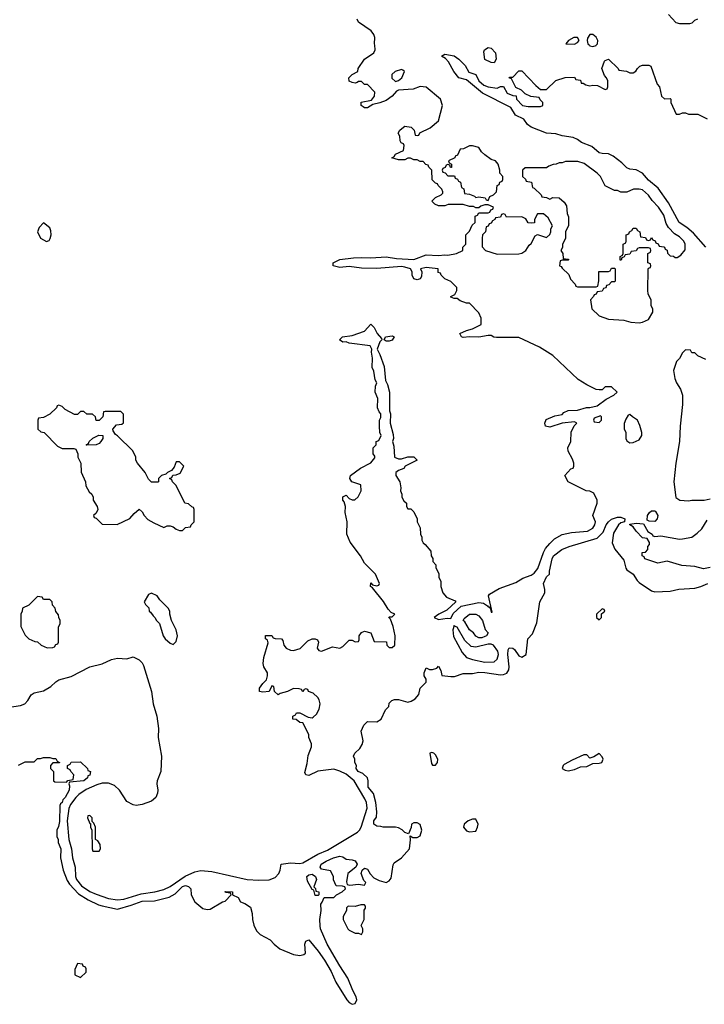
# Model space of a CAD drawing. Header units: inches. Extents: x 2380249 to 2585472, y 382747 to 546448.
# Tile 361 of 626: x 2493736 to 2498171, y 433781 to 440166. Entities that reach past the tile are written whole.
import ezdxf

# ---------------------------------------------------------------- set-up
doc = ezdxf.new("R2010")
doc.units = ezdxf.units.IN
doc.header["$MEASUREMENT"] = 0
doc.layers.add('C4493', color=7, linetype='Continuous')
doc.layers.add('C4494', color=7, linetype='Continuous')

msp = doc.modelspace()

# ---------------------------------------------------------------- linework, layer by layer
at = {"layer": 'C4493', "color": 4}
for points, elevation in [([(2493670, 435707.2), (2493741, 435719), (2493769, 435730), (2493788.4, 435751.6), (2493810, 435788), (2493830, 435801.7), (2493890, 435813.4), (2493938, 435842), (2493970, 435872.4), (2493990, 435884.9), (2494070, 435906.4), (2494190, 435970.3), (2494270, 435988.7), (2494330, 436017.8), (2494370, 436024.6), (2494430, 436020.5), (2494470, 436034.8), (2494510, 436014.4), (2494530, 435994.9), (2494538.4, 435978.4), (2494588.9, 435810), (2494600.3, 435730), (2494624, 435650), (2494633.8, 435570), (2494632.9, 435510), (2494654.4, 435390), (2494650.2, 435290), (2494626, 435230), (2494623.1, 435210), (2494630.3, 435170), (2494629.1, 435150), (2494618, 435122), (2494590, 435097.7), (2494530, 435075.6), (2494490, 435070.9), (2494470, 435074), (2494430, 435095.1), (2494381.1, 435170), (2494350, 435200.4), (2494310, 435214), (2494270, 435214.8), (2494235.1, 435204.9), (2494166.4, 435173.6), (2494118.6, 435141.4), (2494099, 435121), (2494064.4, 435075.6), (2494053.4, 435050), (2494043.6, 434970), (2494054.6, 434850), (2494071.7, 434790), (2494077.6, 434730), (2494094.9, 434670), (2494097, 434610), (2494103.7, 434590), (2494136.4, 434550), (2494190, 434513.1), (2494230, 434494.3), (2494310, 434467.6), (2494370, 434457.6), (2494410, 434463.1), (2494522.6, 434497.4), (2494610, 434510.3), (2494670, 434524.6), (2494710, 434545.3), (2494807.2, 434612.8), (2494870, 434639), (2494910, 434647.9), (2494981.2, 434641.2), (2495209, 434591), (2495284.9, 434584.9), (2495352, 434588), (2495390, 434602.8), (2495415.3, 434630), (2495424, 434650), (2495429.7, 434690.3), (2495490, 434697.3), (2495550, 434693.4), (2495570, 434699.1), (2495666.4, 434753.6), (2495730, 434780.3), (2495923.3, 434896.7), (2495937, 434910), (2495947.6, 434930), (2495987.9, 435052.1), (2495981.7, 435090), (2495972.5, 435112.5), (2495902.9, 435230), (2495850, 435272.6), (2495810, 435292.8), (2495770, 435305.1), (2495668, 435292), (2495610, 435265.2), (2495589, 435269), (2495583.1, 435283.1), (2495598, 435342), (2495604.7, 435395.3), (2495626, 435450), (2495626, 435470), (2495608, 435510), (2495608, 435530), (2495570, 435606), (2495550, 435608), (2495527.3, 435627.3), (2495506, 435630), (2495506, 435650), (2495522, 435658), (2495528.4, 435671.6), (2495550, 435672), (2495603.6, 435643.6), (2495630, 435638), (2495638, 435642), (2495658, 435662), (2495675.3, 435695.3), (2495682, 435730), (2495676.4, 435756.4), (2495668, 435770), (2495638, 435798), (2495606, 435810), (2495602, 435822), (2495590, 435826), (2495578, 435822), (2495570, 435808), (2495562, 435822), (2495547.3, 435827.3), (2495510, 435828), (2495471.6, 435808.4), (2495423.6, 435796.4), (2495410, 435788), (2495386, 435810), (2495382, 435842), (2495370, 435846), (2495351.3, 435808.7), (2495310, 435804), (2495289, 435810), (2495290, 435832), (2495310, 435862), (2495335.5, 435884.5), (2495342, 435910), (2495340.7, 435930), (2495318, 435970), (2495312.3, 435990), (2495317, 436030), (2495346, 436126), (2495342, 436142), (2495328, 436150), (2495328.4, 436171.6), (2495370, 436172), (2495378, 436158), (2495390, 436154), (2495431.6, 436151.6), (2495439.8, 436139.8), (2495446, 436110), (2495462.8, 436090), (2495490, 436076.4), (2495510, 436074.4), (2495552.2, 436087.8), (2495602.5, 436137.5), (2495630, 436150.8), (2495650.6, 436150.6), (2495664.7, 436144.7), (2495671.3, 436130), (2495664, 436090), (2495674.8, 436074.8), (2495690, 436070.8), (2495762, 436098), (2495810, 436091.3), (2495830, 436102), (2495870, 436142), (2495890, 436142), (2495910, 436132), (2495930, 436134), (2495935.3, 436144.7), (2495935.3, 436170), (2495950, 436192), (2495970, 436201), (2496010.7, 436190.7), (2496032.7, 436132.7), (2496111.6, 436131.6), (2496114, 436110), (2496130, 436094), (2496150, 436094), (2496166, 436110), (2496168, 436170), (2496155.3, 436230), (2496138, 436278), (2496128, 436290), (2496130, 436294), (2496150, 436294), (2496166, 436310), (2496142, 436322), (2496122.7, 436342.7), (2496093.4, 436393.4), (2496022, 436482), (2496008.7, 436490), (2496010, 436514), (2496022, 436502), (2496050, 436494), (2496062, 436498), (2496066, 436510), (2496042, 436570), (2495970, 436642), (2495942.7, 436690), (2495876.9, 436776.9), (2495856, 436830), (2495858.4, 436910), (2495844.2, 436970), (2495846.6, 437010), (2495838.6, 437038.6), (2495829.4, 437050), (2495829, 437071), (2495850, 437082), (2495870, 437062), (2495890, 437052), (2495907.3, 437052.7), (2495928.4, 437071.6), (2495948, 437110), (2495946, 437150), (2495888, 437170), (2495875.3, 437190), (2495879, 437210), (2495943.2, 437256.8), (2496010, 437292), (2496036.4, 437323.6), (2496036.4, 437336.4), (2496026, 437350), (2496026, 437390), (2496046, 437410), (2496046, 437430), (2496062, 437438), (2496078, 437470), (2496068, 437488), (2496066, 437530), (2496066, 437570), (2496074.6, 437585.4), (2496075.3, 437610), (2496064, 437624), (2496054, 437650), (2496055.3, 437710), (2496038, 437750), (2496042, 437790), (2496048.7, 437810), (2496039, 437830), (2496030, 437886), (2496019, 437910), (2496022, 437970), (2496015.3, 438010), (2496018, 438030), (2496006, 438050), (2495870, 438069.2), (2495850, 438078), (2495830, 438075.3), (2495808.7, 438090), (2495828, 438110), (2495890, 438118), (2495970, 438146), (2496010, 438192), (2496031.3, 438170), (2496051.3, 438130), (2496079.6, 438099.6), (2496082, 438090), (2496070, 438078), (2496052, 438030), (2496070, 437994), (2496096.9, 437916.9), (2496105.4, 437825.4), (2496119.6, 437799.6), (2496132, 437750), (2496132, 437630), (2496138, 437610), (2496136, 437550), (2496155.3, 437475.3), (2496158, 437450), (2496152, 437430), (2496159.8, 437399.8), (2496164.7, 437330), (2496190, 437318), (2496210, 437318), (2496250, 437331.3), (2496290, 437331.3), (2496311.3, 437310), (2496234, 437270), (2496224.7, 437255.3), (2496190, 437242), (2496172, 437230), (2496172, 437210), (2496198, 437170), (2496204.7, 437130), (2496202, 437110), (2496212, 437090), (2496212, 437070), (2496225.4, 437045.4), (2496242, 437030), (2496242, 437010), (2496250, 436994), (2496270, 436994), (2496290, 436974), (2496312, 436930), (2496312, 436910), (2496331.1, 436871.1), (2496332, 436830), (2496342, 436810), (2496342, 436790), (2496350, 436774), (2496363.6, 436763.6), (2496399.6, 436719.6), (2496402, 436690), (2496411.6, 436671.6), (2496412.7, 436652.7), (2496431.6, 436631.6), (2496432.7, 436612.7), (2496451.6, 436571.6), (2496452, 436550), (2496463.6, 436523.6), (2496464.7, 436490), (2496478, 436450), (2496502, 436422), (2496558, 436398), (2496562, 436390), (2496504, 436336), (2496451.3, 436310), (2496422, 436290), (2496450, 436276), (2496504.7, 436284.7), (2496530, 436282), (2496544.8, 436315.2), (2496596.2, 436363.8), (2496710, 436387.4), (2496741.3, 436381.3), (2496765.8, 436365.8), (2496770, 436358), (2496778, 436358), (2496786.4, 436346.4), (2496790, 436324.7), (2496796.4, 436323.6), (2496774, 436430), (2496780.2, 436439.8), (2496842.5, 436477.5), (2496950, 436515.5), (2496996.1, 436543.9), (2497050, 436564.4), (2497070, 436577.1), (2497092.9, 436607.1), (2497129.6, 436710), (2497143.5, 436736.5), (2497169.8, 436770.2), (2497201.4, 436798.6), (2497250, 436826.7), (2497310, 436840.5), (2497415.3, 436850), (2497450, 436867.7), (2497462, 436890), (2497466, 436910), (2497448.7, 436950), (2497478, 437030), (2497478, 437050), (2497455.3, 437095.3), (2497430, 437108), (2497406, 437110), (2497290, 437168), (2497268, 437210), (2497307.3, 437252.7), (2497322, 437258), (2497326, 437270), (2497326, 437290), (2497316.4, 437316.4), (2497288.4, 437368.4), (2497288, 437390), (2497306, 437430), (2497308.4, 437491.6), (2497327.3, 437532.7), (2497346, 437550), (2497330, 437558), (2497250, 437548.7), (2497170, 437523.7), (2497142, 437530), (2497139, 437550), (2497146.8, 437573.2), (2497203.1, 437596.9), (2497250, 437604.7), (2497261.2, 437618.8), (2497288.4, 437631.6), (2497350, 437634), (2497409, 437651), (2497430, 437651), (2497477.2, 437662.8), (2497534.6, 437705.4), (2497586, 437730), (2497606, 437750), (2497570, 437786), (2497530, 437786), (2497510, 437766), (2497490, 437766), (2497470, 437768), (2497410, 437798), (2497353.6, 437833.6), (2497190, 437988.7), (2497103.1, 438043.1), (2496970, 438104), (2496825.4, 438105.4), (2496807.5, 438107.5), (2496790, 438117.2), (2496770, 438119), (2496710, 438107.3), (2496650.6, 438109.4), (2496610, 438104), (2496598, 438110), (2496588, 438130), (2496630, 438151), (2496670, 438161), (2496726, 438190), (2496726, 438230), (2496710, 438266), (2496650, 438328), (2496630, 438328.7), (2496590, 438342), (2496570, 438358), (2496550, 438358), (2496530, 438366), (2496529, 438371), (2496555.3, 438384.7), (2496568, 438410), (2496568, 438430), (2496530, 438468), (2496490, 438486), (2496466, 438510), (2496462, 438522), (2496447.3, 438527.3), (2496446, 438550), (2496370, 438559.3), (2496332, 438550), (2496342, 438530), (2496339.6, 438500.4), (2496330, 438486), (2496310, 438478), (2496290, 438486), (2496278, 438510), (2496278, 438530), (2496268, 438550), (2496230, 438562), (2496210, 438564.5), (2496050, 438551.8), (2495950, 438555.1), (2495870, 438565.2), (2495810, 438559), (2495766, 438570), (2495766, 438590), (2495809.4, 438610.6), (2495898, 438622), (2495950, 438624.9), (2496010, 438620.7), (2496110, 438628), (2496176.4, 438616.4), (2496290, 438610.6), (2496370, 438641), (2496450, 438636), (2496490, 438641), (2496510, 438638.8), (2496566, 438650), (2496606, 438670), (2496606, 438690), (2496626, 438710), (2496626, 438770), (2496650, 438794), (2496667.3, 438832.7), (2496686, 438850), (2496687.3, 438892.7), (2496702, 438898), (2496710, 438914), (2496770, 438914), (2496782, 438918), (2496787.3, 438932.7), (2496802, 438938), (2496806, 438950), (2496770, 438966), (2496750, 438966), (2496723.6, 438956.4), (2496710, 438946), (2496690, 438946), (2496675.3, 438955.3), (2496650, 438955.3), (2496608.4, 438968.4), (2496511.6, 438968.4), (2496490, 438958), (2496450, 438958), (2496426, 438970), (2496406, 438990), (2496430, 439014), (2496466, 439030), (2496478, 439042), (2496478, 439050), (2496470, 439066), (2496446, 439090), (2496442, 439102), (2496430, 439106), (2496408.4, 439128.4), (2496406, 439190), (2496386, 439210), (2496382, 439222), (2496367.3, 439227.3), (2496350, 439246), (2496330, 439246), (2496310, 439258), (2496290, 439258), (2496267.3, 439267.3), (2496250, 439268), (2496230, 439258), (2496190, 439258), (2496146, 439270), (2496162, 439278), (2496170, 439294), (2496222, 439318), (2496226, 439350), (2496222, 439362), (2496207.3, 439367.3), (2496200.4, 439380.4), (2496198, 439410), (2496188, 439430), (2496198, 439450), (2496222, 439470), (2496230, 439474.8), (2496272, 439470), (2496292, 439450), (2496298, 439418), (2496310, 439414), (2496322, 439418), (2496328.4, 439431.6), (2496395.5, 439464.5), (2496449, 439510), (2496475.3, 439610), (2496462, 439650), (2496370, 439729), (2496330, 439732.7), (2496284.1, 439715.9), (2496190, 439709.2), (2496177.3, 439702.7), (2496150, 439669.3), (2496110, 439640.9), (2496070, 439626), (2496023.6, 439616.4), (2495990, 439595.3), (2495970, 439595.3), (2495960.2, 439600.2), (2495948, 439610), (2495948.9, 439631.1), (2496015.3, 439644.7), (2496035.3, 439670), (2496036.4, 439696.4), (2495990, 439746), (2495970, 439746), (2495950, 439766), (2495930, 439766), (2495922, 439758), (2495910, 439755.3), (2495890, 439758), (2495870, 439768), (2495868.7, 439790), (2495889.1, 439810.9), (2495926, 439830), (2495928, 439850), (2495970, 439911), (2496030, 439952), (2496039, 439970), (2496036.1, 440000)], 36), ([(2498181.6, 438690), (2498100.6, 438780.6), (2498057.4, 438817.4), (2498009.6, 438850), (2497939.2, 438979.2), (2497872.8, 439072.8), (2497810, 439125.1), (2497771.5, 439171.5), (2497730, 439192.3), (2497690, 439197.2), (2497670, 439205.2), (2497637.7, 439237.7), (2497581.5, 439281.5), (2497550, 439295.3), (2497510, 439297.2), (2497490, 439302.7), (2497443.2, 439343.2), (2497375.3, 439370), (2497349.4, 439389.4), (2497322, 439402), (2497250, 439413.2), (2497210, 439426.6), (2497149.5, 439429.5), (2497048.7, 439470), (2497026.8, 439486.8), (2497001.2, 439521.2), (2496947.3, 439547.3), (2496917.2, 439597.2), (2496735.3, 439690), (2496630, 439775.3), (2496582, 439790), (2496548.7, 439830), (2496513.2, 439893.2), (2496494.6, 439914.6), (2496468, 439930), (2496490, 439942), (2496550.8, 439930.8), (2496582, 439910), (2496622, 439870), (2496645.4, 439825.4), (2496691.1, 439811.1), (2496711.3, 439770), (2496742, 439742), (2496770, 439731.3), (2496830, 439722), (2496850, 439732), (2496870, 439732), (2496894, 439690), (2496930, 439674), (2496952.7, 439672.7), (2496954, 439650), (2496994, 439610), (2497030, 439602), (2497110, 439602), (2497126, 439610), (2497126, 439630), (2497107.3, 439647.3), (2497102, 439662), (2497048.4, 439668.4), (2497010, 439686), (2496986, 439710), (2496950, 439726), (2496922, 439782), (2496906, 439790), (2496910, 439794), (2496930, 439794), (2496970, 439834), (2496990, 439834), (2497079.6, 439739.6), (2497110, 439714), (2497150, 439714), (2497209, 439771), (2497270, 439792), (2497330, 439794), (2497338, 439778), (2497370, 439774), (2497374, 439754), (2497386, 439754), (2497403.6, 439743.6), (2497430, 439738), (2497450, 439742), (2497479.6, 439739.6), (2497530, 439714), (2497542, 439718), (2497546, 439730), (2497546, 439770), (2497538, 439790), (2497524, 439804), (2497508, 439850), (2497524, 439896), (2497530, 439902), (2497550.9, 439910.9), (2497614, 439850), (2497618, 439838), (2497667.3, 439832.7), (2497690, 439822), (2497710, 439822), (2497728.4, 439831.6), (2497738, 439850), (2497754.6, 439865.4), (2497770, 439871), (2497811.1, 439871.1), (2497824.7, 439864.7), (2497867.1, 439747.1), (2497882, 439730), (2497894, 439670), (2497912.7, 439652.7), (2497950, 439654), (2497954, 439650), (2497954, 439630), (2497990, 439554), (2498010, 439554), (2498030, 439562), (2498050, 439562), (2498070, 439554), (2498130, 439554), (2498190, 439522)], 32), ([(2497427, 440000), (2497430, 439997), (2497450, 439991.8), (2497470, 439999.5), (2497470.5, 440000)], 36), ([(2498182, 437962), (2498130, 437986), (2498110, 438006), (2498090, 438006), (2498082, 438022), (2498050, 438026), (2498030, 438006), (2498011.1, 437968.9), (2497992, 437950), (2497971.3, 437890), (2497979.8, 437839.8), (2497991.3, 437810), (2498018, 437770), (2498031.3, 437730), (2498031.3, 437670), (2498014.8, 437530), (2498011, 437430), (2497986.8, 437290), (2497974.8, 437170), (2497987.5, 437067.5), (2498014, 437050), (2498070, 437046), (2498090.9, 437050.9), (2498170, 437050.8), (2498210, 437058.8)], 36), ([(2493728.4, 435331.6), (2493770, 435354), (2493830, 435354), (2493850, 435374), (2493870, 435374), (2493890, 435382), (2493930, 435382), (2493950, 435374), (2493970, 435374), (2493978, 435358), (2493994, 435350), (2493994, 435346), (2493950, 435346), (2493934, 435330), (2493934, 435310), (2493954, 435290), (2493954, 435230), (2493963.6, 435223.6), (2494038, 435222), (2494048.4, 435231.6), (2494082, 435238), (2494086, 435270), (2494066, 435290), (2494062, 435302), (2494046, 435310), (2494046, 435330), (2494062, 435338), (2494068.4, 435351.6), (2494130, 435354), (2494174, 435310), (2494178, 435298), (2494194, 435290), (2494190, 435266), (2494178, 435262), (2494174, 435250), (2494152, 435230), (2494058, 435222), (2494054, 435210), (2494058, 435198), (2494056, 435170), (2494030, 435122), (2494014, 435106), (2494010, 435088.7), (2493999.6, 435080.4), (2493996, 435070), (2493993.3, 434966.7), (2493986.8, 434933.2), (2493976, 434910), (2493976, 434870), (2493984.7, 434850), (2493984.7, 434830), (2494001, 434790), (2493998.8, 434730), (2494018, 434650), (2494043.6, 434583.6), (2494058.9, 434558.9), (2494116.7, 434496.7), (2494178.3, 434458.3), (2494246.9, 434426.9), (2494270, 434418.4), (2494370, 434398.4), (2494457.2, 434422.8), (2494530, 434450.3), (2494607.9, 434452.1), (2494704.7, 434475.3), (2494742, 434498), (2494790, 434544), (2494810.5, 434550.5), (2494830, 434544.7), (2494844.7, 434530), (2494846, 434490), (2494870, 434444.7), (2494922.5, 434402.5), (2494950, 434394.8), (2494970, 434397.3), (2495050, 434444.7), (2495066, 434450), (2495106, 434490), (2495102, 434502), (2495070, 434506), (2495067.3, 434512.7), (2495114, 434510), (2495114, 434490), (2495150, 434474), (2495166.4, 434446.4), (2495195.3, 434435.3), (2495230.4, 434410.4), (2495242, 434370), (2495244, 434330), (2495253.4, 434293.4), (2495270, 434258), (2495294.4, 434234.4), (2495359.1, 434199.1), (2495384.7, 434170), (2495421.6, 434141.6), (2495510, 434102.8), (2495550, 434098), (2495576.4, 434103.6), (2495587.3, 434112.7), (2495582, 434170), (2495588.7, 434190), (2495610, 434198), (2495670, 434126), (2495710, 434067.3), (2495752.6, 433992.6), (2495784.7, 433924.7), (2495855.3, 433810), (2495870, 433791.8), (2495890, 433780.8), (2495910, 433786), (2495920.9, 433810), (2495916, 433830), (2495893.5, 433870), (2495862.6, 433950), (2495809.8, 434029.8), (2495727.6, 434170), (2495685.6, 434270), (2495682, 434290), (2495681.2, 434330), (2495688.7, 434390), (2495686, 434430), (2495696.4, 434443.6), (2495707.3, 434472.7), (2495770, 434474), (2495788.4, 434491.6), (2495826, 434510), (2495846, 434530), (2495842, 434542), (2495827.3, 434547.3), (2495786, 434550), (2495768.4, 434588.4), (2495768, 434610), (2495750, 434646), (2495690, 434658), (2495682, 434670), (2495688.9, 434688.9), (2495722, 434710), (2495768.7, 434730), (2495810, 434741), (2495830, 434738), (2495850, 434722), (2495890, 434718), (2495910, 434711.3), (2495922, 434690), (2495914, 434670), (2495862, 434630), (2495854, 434574), (2495858, 434558), (2495874, 434554), (2495930, 434561), (2495970, 434554), (2495978, 434570), (2495964.7, 434584.7), (2495948, 434630), (2495955.3, 434650), (2495970, 434664.7), (2495990, 434658), (2496007.3, 434627.3), (2496030, 434601), (2496064.5, 434584.5), (2496110, 434571), (2496130, 434581), (2496141.5, 434598.5), (2496155.5, 434684.5), (2496162, 434698), (2496210, 434730.8), (2496260.9, 434790), (2496268, 434848), (2496266, 434874), (2496282, 434862), (2496310, 434862), (2496330, 434874), (2496342, 434910), (2496330, 434946), (2496310, 434958), (2496290, 434958), (2496274, 434950), (2496271.6, 434928.4), (2496254, 434886), (2496230, 434895.3), (2496212.7, 434912.7), (2496190, 434925.2), (2496170, 434929.2), (2496090, 434928.7), (2496074.6, 434934.6), (2496050, 434935.3), (2496030, 434948), (2496029.5, 434970), (2496046.6, 434993.4), (2496049.6, 435030), (2496043.7, 435090), (2496027.2, 435147.2), (2495993.2, 435190), (2495994, 435230), (2495989.3, 435250), (2495958.4, 435278.4), (2495929.2, 435290), (2495915.3, 435310), (2495918, 435330), (2495906, 435350), (2495906, 435370), (2495898, 435390), (2495908, 435410), (2495940.4, 435439.6), (2495954.6, 435465.4), (2495962, 435490), (2495948.7, 435551.3), (2495966, 435590), (2495990, 435614), (2496050, 435612), (2496078, 435630), (2496106, 435690), (2496127.3, 435712.7), (2496130, 435734), (2496146, 435750), (2496163.1, 435756.9), (2496190, 435758), (2496250, 435741), (2496272.9, 435747.1), (2496297.5, 435762.5), (2496321.2, 435790), (2496329.5, 435830.5), (2496368.7, 435870), (2496368.7, 435890), (2496355.3, 435910), (2496355.3, 435930), (2496370, 435962), (2496390, 435951.3), (2496410, 435951.3), (2496439, 435961), (2496450, 435974), (2496464.7, 435944.7), (2496470, 435914), (2496530, 435906), (2496553.6, 435906.4), (2496610, 435926.8), (2496670, 435926), (2496710, 435933.7), (2496750, 435933.4), (2496850, 435917.6), (2496870, 435919.3), (2496891.3, 435928.7), (2496905.1, 435950), (2496907.8, 435970), (2496898, 436050), (2496900.1, 436079.9), (2496906.8, 436093.2), (2496931.3, 436090), (2496942, 436082), (2496970, 436041), (2496990, 436031.3), (2497018, 436050), (2497028.7, 436150), (2497057.5, 436182.5), (2497085.6, 436254.4), (2497105.2, 436390), (2497139, 436450), (2497139, 436470), (2497128.7, 436510), (2497150, 436552), (2497168.7, 436571.3), (2497168.7, 436588.7), (2497186.6, 436670), (2497195.3, 436690), (2497248.7, 436730), (2497295.3, 436750), (2497476.9, 436803.1), (2497516.9, 436843.1), (2497535.1, 436890), (2497550, 436910.6), (2497570, 436927.3), (2497610, 436939.1), (2497630, 436939.1), (2497656, 436930), (2497654, 436910), (2497630, 436902.7), (2497614.8, 436890), (2497583.4, 436836.6), (2497573.7, 436773.7), (2497592.8, 436732.8), (2497650, 436662), (2497662.8, 436610), (2497670, 436598), (2497711.3, 436570), (2497736, 436530), (2497750, 436516), (2497830, 436461.6), (2497850, 436454.9), (2497950, 436459.1), (2498006.8, 436473.2), (2498110, 436479.1), (2498150, 436490.7), (2498194, 436510)], 32), ([(2498210, 436612.7), (2498165.6, 436605.6), (2498110, 436620.9), (2498026.6, 436626.6), (2497930, 436655.3), (2497870, 436642), (2497786, 436670), (2497782, 436682), (2497768, 436690), (2497768.4, 436711.6), (2497790, 436714), (2497806, 436730), (2497806, 436750), (2497816.4, 436763.6), (2497816.4, 436776.4), (2497802, 436802), (2497770, 436806), (2497730, 436848.7), (2497710, 436878), (2497689, 436890), (2497690, 436894), (2497730, 436901), (2497776.9, 436896.9), (2497806, 436846), (2497834, 436830), (2497838, 436818), (2497850, 436814), (2497890, 436818), (2498010, 436797.3), (2498030, 436798.8), (2498090, 436811), (2498124.5, 436835.5), (2498155.9, 436864.1), (2498190, 436921)], 32)]:
    msp.add_lwpolyline(points, dxfattribs=dict(at, elevation=elevation))
for points, elevation in [([(2496810, 439886), (2496790, 439888), (2496748.4, 439908.4), (2496743.1, 439956.9), (2496748, 439970), (2496770, 439984.7), (2496790, 439982), (2496818, 439950), (2496822, 439910)], 32), ([(2496210, 439843.7), (2496169, 439831), (2496147.3, 439810), (2496146, 439786), (2496170, 439764.7), (2496190, 439770.7), (2496211.5, 439788.5), (2496229.2, 439830), (2496219.1, 439839.1)], 36), ([(2496670, 439348), (2496650, 439348), (2496611.6, 439328.4), (2496590, 439326), (2496571.6, 439288.4), (2496558, 439282), (2496554, 439270), (2496514, 439250), (2496518, 439238), (2496534, 439230), (2496532.7, 439207.3), (2496527.3, 439207.3), (2496522, 439222), (2496510, 439226), (2496498, 439222), (2496492.7, 439207.3), (2496478, 439202), (2496474, 439190), (2496478, 439178), (2496492.7, 439172.7), (2496510, 439154), (2496552.7, 439152.7), (2496558, 439138), (2496572.7, 439132.7), (2496578, 439118), (2496592.7, 439112.7), (2496598, 439078), (2496614, 439070), (2496618, 439038), (2496650, 439034), (2496682, 439022), (2496690, 439014), (2496710, 439018), (2496751.6, 439011.6), (2496758, 438998), (2496770, 438994), (2496781.2, 439018.8), (2496806, 439030), (2496826, 439050), (2496828.4, 439091.6), (2496842, 439098), (2496847.3, 439112.7), (2496862, 439118), (2496866, 439130), (2496866, 439150), (2496846, 439170), (2496846, 439190), (2496835.3, 439230), (2496818, 439250), (2496790, 439259), (2496749.3, 439289.3), (2496728, 439310), (2496710, 439338)], 36), ([(2497352.7, 439247.3), (2497272.7, 439247.3), (2497250, 439238), (2497230, 439238), (2497211.6, 439228.4), (2497192.7, 439227.3), (2497163.6, 439216.4), (2497150, 439206), (2497010, 439206), (2496994, 439190), (2496994, 439150), (2497012.7, 439132.7), (2497018, 439118), (2497052.7, 439112.7), (2497058, 439078), (2497070, 439074), (2497114, 439030), (2497118, 439018), (2497150, 439014), (2497170, 439002), (2497190, 439012), (2497231.6, 439011.6), (2497263.6, 438983.6), (2497279.6, 438959.6), (2497282, 438910), (2497291.6, 438888.4), (2497291.6, 438831.6), (2497272, 438790), (2497272, 438750), (2497252.7, 438707.3), (2497251.6, 438688.4), (2497242, 438670), (2497254, 438650), (2497258, 438618), (2497290, 438614), (2497294, 438610), (2497290, 438606), (2497250, 438606), (2497238, 438602), (2497234, 438570), (2497244.7, 438564.7), (2497250, 438554), (2497292.7, 438512.7), (2497303.6, 438483.6), (2497334, 438450), (2497338, 438438), (2497350, 438434), (2497470, 438434), (2497482, 438438), (2497487.3, 438472.7), (2497487.3, 438532.7), (2497550, 438534), (2497562, 438538), (2497570, 438554), (2497590, 438554), (2497594, 438550), (2497594, 438470), (2497590, 438466), (2497570, 438466), (2497552.7, 438447.3), (2497538, 438442), (2497532.7, 438427.3), (2497518, 438422), (2497510, 438406), (2497478, 438402), (2497470, 438386), (2497458, 438382), (2497454, 438370), (2497434, 438350), (2497442, 438290), (2497490, 438244.7), (2497550, 438224.7), (2497650, 438218), (2497694.6, 438205.4), (2497750, 438201), (2497770, 438204.7), (2497810, 438222), (2497838, 438270), (2497838, 438290), (2497828, 438310), (2497827.3, 438347.3), (2497808.4, 438388.4), (2497806, 438410), (2497807.3, 438547.3), (2497810, 438554), (2497822, 438558), (2497826, 438570), (2497822, 438582), (2497806, 438590), (2497806, 438650), (2497822, 438658), (2497826, 438670), (2497822, 438682), (2497810, 438686), (2497750, 438686), (2497738, 438682), (2497730, 438666), (2497698, 438662), (2497690, 438646), (2497658, 438642), (2497652.7, 438627.3), (2497638, 438622), (2497632.7, 438607.3), (2497627.3, 438607.3), (2497626, 438630), (2497642, 438638), (2497646, 438650), (2497646, 438710), (2497662, 438718), (2497666, 438730), (2497666, 438770), (2497682, 438778), (2497686, 438790), (2497702, 438798), (2497710, 438814), (2497730, 438814), (2497738, 438798), (2497754, 438790), (2497758, 438758), (2497790, 438754), (2497798, 438738), (2497810, 438734), (2497822, 438738), (2497830, 438754), (2497838, 438738), (2497852.7, 438732.7), (2497858, 438718), (2497872.7, 438712.7), (2497878, 438698), (2497910, 438694), (2497914, 438690), (2497918, 438678), (2497931.6, 438671.6), (2497932.7, 438652.7), (2497950, 438634), (2497971.6, 438631.6), (2497983.6, 438623.6), (2497996.4, 438623.6), (2498020.4, 438639.6), (2498047.3, 438672.7), (2498048, 438710), (2498038, 438730), (2498010, 438758), (2497978, 438778), (2497939, 438819), (2497925.2, 438845.2), (2497910, 438898), (2497874, 438950), (2497833.2, 438993.2), (2497810, 439028), (2497770, 439062), (2497750, 439068), (2497712.7, 439067.3), (2497670, 439048), (2497630, 439048), (2497610, 439058), (2497590, 439058), (2497528.4, 439088.4), (2497498, 439150), (2497478, 439170), (2497393.6, 439233.6)], 36), ([(2497130, 438906), (2497090, 438906), (2497072, 438870), (2497071, 438849), (2497050, 438846), (2497030, 438848), (2497014, 438874), (2496990, 438888), (2496890, 438886), (2496882, 438902), (2496870, 438906), (2496858, 438902), (2496850, 438886), (2496818, 438882), (2496814, 438870), (2496798, 438862), (2496790, 438846), (2496778, 438842), (2496770, 438826), (2496758, 438822), (2496754, 438790), (2496734, 438770), (2496732, 438750), (2496732.7, 438692.7), (2496754, 438670), (2496830, 438644.9), (2496970, 438648.5), (2496990, 438651.3), (2497015.3, 438670), (2497036.4, 438703.6), (2497050, 438714), (2497075.3, 438764.7), (2497090, 438772), (2497150, 438754), (2497170, 438774), (2497178, 438790), (2497178, 438810), (2497188, 438830), (2497160.4, 438880.4)], 36), ([(2493890, 438848), (2493862, 438818), (2493851.3, 438790), (2493871.3, 438750), (2493910, 438727.3), (2493925.6, 438734.4), (2493933.8, 438746.2), (2493939.5, 438770), (2493937, 438797), (2493930, 438815.3)], 44), ([(2496110, 438082), (2496098, 438090), (2496106, 438110), (2496150, 438116), (2496162, 438110), (2496150, 438088.7), (2496130, 438082)], 36), ([(2493990, 437666), (2493978, 437662), (2493974, 437650), (2493931.6, 437608.4), (2493890, 437586), (2493858, 437582), (2493854, 437570), (2493854, 437510), (2493872.7, 437492.7), (2493894, 437490), (2493979.6, 437399.6), (2494010, 437384.7), (2494085.4, 437385.4), (2494099.8, 437379.8), (2494111.3, 437351.3), (2494112, 437330), (2494132, 437290), (2494132.7, 437232.7), (2494162, 437170), (2494163.6, 437143.6), (2494184.7, 437104.7), (2494202, 437090), (2494212, 437070), (2494212, 437050), (2494238, 437010), (2494242, 436990), (2494230, 436966), (2494214, 436950), (2494218, 436938), (2494230, 436934), (2494270, 436894), (2494367.3, 436892.7), (2494448.4, 436931.6), (2494476.4, 436963.6), (2494510, 436992), (2494530, 436974), (2494542, 436950), (2494565.4, 436925.4), (2494603.6, 436903.6), (2494670, 436872), (2494690, 436884.7), (2494710, 436884.7), (2494730, 436878), (2494750, 436862), (2494770, 436854), (2494790, 436854), (2494810, 436872), (2494842, 436878), (2494846, 436890), (2494866, 436910), (2494866, 436990), (2494862, 437002), (2494850, 437006), (2494830, 437026), (2494806, 437030), (2494750, 437146), (2494726, 437170), (2494722, 437182), (2494706, 437190), (2494722, 437198), (2494727.3, 437212.7), (2494750, 437214), (2494774.6, 437225.4), (2494798, 437270), (2494770, 437298), (2494750, 437298), (2494736, 437264), (2494718, 437242), (2494694, 437230), (2494682, 437218), (2494654, 437210), (2494634, 437190), (2494634, 437170), (2494630, 437166), (2494590, 437166), (2494570, 437186), (2494548.7, 437230), (2494498, 437290), (2494488, 437310), (2494488, 437330), (2494468, 437370), (2494370, 437468), (2494356.4, 437476.4), (2494340.4, 437500.4), (2494338, 437510), (2494362, 437538), (2494396.4, 437543.6), (2494407.3, 437552.7), (2494407.3, 437607.3), (2494390, 437626), (2494290, 437626), (2494278, 437622), (2494274, 437590), (2494250, 437566), (2494230, 437566), (2494226, 437590), (2494207.3, 437607.3), (2494170, 437608), (2494150, 437626), (2494130, 437626), (2494110, 437606), (2494090, 437606), (2494030, 437638), (2494010, 437658)], 44), ([(2497498, 437598), (2497458, 437582), (2497454, 437570), (2497458, 437558), (2497490, 437554), (2497506, 437570), (2497506, 437590)], 36), ([(2497690, 437606), (2497678, 437602), (2497663.6, 437576.4), (2497652.7, 437547.3), (2497652.7, 437512.7), (2497662, 437490), (2497662, 437450), (2497670, 437434), (2497690, 437422), (2497710, 437424.7), (2497750, 437442), (2497766, 437470), (2497766, 437490), (2497754.6, 437534.6), (2497738, 437570), (2497706, 437590)], 36), ([(2494170, 437406), (2494166, 437410), (2494182, 437418), (2494186, 437430), (2494208.4, 437451.6), (2494248.4, 437471.6), (2494274, 437470), (2494274, 437450), (2494262, 437430), (2494250, 437418), (2494230, 437408)], 44), ([(2497850, 436912.3), (2497813.6, 436913.6), (2497801.2, 436921.2), (2497803.7, 436950), (2497816, 436970), (2497830, 436982), (2497850, 436980.5), (2497856, 436976), (2497870, 436951.3), (2497865.5, 436930)], 32), ([(2494590, 436446), (2494570, 436438), (2494542, 436390), (2494550, 436374), (2494571.6, 436351.6), (2494574, 436330), (2494583.6, 436323.6), (2494599.6, 436299.6), (2494612, 436290), (2494622, 436270), (2494642, 436250), (2494664.7, 436170), (2494678, 436150), (2494710, 436122), (2494730, 436114), (2494750, 436134), (2494758, 436170), (2494748.7, 436210), (2494718, 436270), (2494708, 436310), (2494708, 436330), (2494698, 436350), (2494643.1, 436403.1), (2494626, 436430)], 44), ([(2493850, 436426), (2493794, 436370), (2493754, 436350), (2493752, 436330), (2493742, 436310), (2493742, 436230), (2493770, 436174), (2493794, 436150), (2493832.7, 436132.7), (2493851.6, 436131.6), (2493874, 436110), (2493912.7, 436092.7), (2493950, 436094), (2493962, 436098), (2493970, 436114), (2493982, 436118), (2493986, 436130), (2493987.3, 436227.3), (2493998, 436250), (2493998, 436270), (2493988, 436290), (2493987.3, 436307.3), (2493968.7, 436328.7), (2493966, 436350), (2493948.4, 436368.4), (2493946, 436390), (2493930, 436406), (2493890, 436406), (2493882, 436422)], 44), ([(2496710, 436157.2), (2496690, 436168.7), (2496675.3, 436190), (2496650, 436209.2), (2496620.2, 436260.2), (2496610, 436269.2), (2496616.4, 436283.6), (2496650, 436310.6), (2496690, 436310.8), (2496710, 436301), (2496734.8, 436270), (2496750.7, 436210.7), (2496771.3, 436190), (2496761, 436170), (2496750, 436165.1), (2496730, 436158)], 32), ([(2497510, 436346), (2497474, 436310), (2497474, 436290), (2497490, 436274), (2497506, 436290), (2497506, 436314), (2497526, 436330), (2497522, 436342)], 32), ([(2496550, 436238), (2496542, 436210), (2496546, 436166), (2496602.6, 436062.6), (2496630, 436030.8), (2496670, 436016), (2496750, 436000.5), (2496810, 436000.7), (2496830, 436018), (2496838.4, 436050), (2496833.3, 436070), (2496805.2, 436110), (2496790, 436116.3), (2496770, 436116.4), (2496690, 436096.9), (2496661.5, 436101.5), (2496620.6, 436140.6), (2496570, 436226), (2496552.3, 436232.3)], 36), ([(2496405.4, 435414.6), (2496394, 435410), (2496402.8, 435342.8), (2496410, 435332), (2496430, 435332), (2496442, 435350), (2496444, 435370), (2496430, 435398), (2496418, 435410)], 32), ([(2497490, 435408), (2497455.3, 435384.7), (2497430, 435378), (2497410, 435398), (2497390, 435398), (2497315.3, 435364.7), (2497264.5, 435335.5), (2497258, 435330), (2497251.3, 435310), (2497270, 435298.8), (2497290, 435294.8), (2497330, 435303), (2497370, 435320.7), (2497410, 435322.8), (2497450, 435342.8), (2497490, 435344), (2497508, 435350), (2497515.3, 435370), (2497510, 435386)], 32), ([(2494190, 435006), (2494178, 435002), (2494174, 434990), (2494190, 434954), (2494194, 434954), (2494194, 434930), (2494202, 434910), (2494204.7, 434790), (2494210, 434774), (2494250, 434774), (2494258, 434790), (2494256.4, 434816.4), (2494242, 434842), (2494226, 434850), (2494226, 434930), (2494216.4, 434956.4), (2494206, 434966), (2494206, 434990)], 44), ([(2496690, 434982), (2496670, 434981.2), (2496642, 434970), (2496616, 434950), (2496611.3, 434930), (2496630, 434906), (2496650, 434898.8), (2496690, 434904), (2496702.7, 434930), (2496705.2, 434950)], 32), ([(2495650, 434486), (2495642, 434522), (2495630, 434526), (2495600.4, 434580.4), (2495595.3, 434610), (2495610, 434621), (2495630, 434624.7), (2495652, 434610), (2495658, 434590), (2495642, 434542), (2495651.6, 434531.6), (2495654, 434514), (2495674, 434510), (2495674, 434490), (2495670, 434486)], 32), ([(2495970, 434426), (2495946, 434426), (2495910, 434415.3), (2495863.6, 434416.4), (2495852.7, 434407.3), (2495852, 434390), (2495832, 434350), (2495832, 434330), (2495862, 434270), (2495870, 434262), (2495910, 434242), (2495930, 434242), (2495950, 434234), (2495958, 434250), (2495958, 434270), (2495948, 434292), (2495968, 434330), (2495968, 434392), (2495976.4, 434403.6), (2495976.4, 434416.4)], 32), ([(2494110, 434046), (2494092.7, 434007.3), (2494092.7, 433972.7), (2494130, 433954), (2494166, 433990), (2494166, 434010), (2494162, 434022), (2494147.3, 434027.3), (2494142, 434042)], 32)]:
    msp.add_lwpolyline(points, close=True, dxfattribs=dict(at, elevation=elevation))
at = {"layer": 'C4494', "color": 4, "elevation": 36}
for points in [[(2497939.8, 440199.8), (2497987.5, 440147.5), (2498010, 440141), (2498078, 440142), (2498093.6, 440146.4), (2498110, 440162), (2498128.9, 440171.1)], [(2496036.1, 440000), (2496035.1, 440010), (2496037.4, 440050), (2496030.8, 440070.8), (2496013.8, 440093.8), (2495931.5, 440150), (2495921.3, 440170)], [(2497470.5, 440000), (2497479.7, 440010), (2497481.6, 440030), (2497471.7, 440051.7), (2497450, 440069.3), (2497430, 440069.2), (2497414.4, 440045.6), (2497412.2, 440030), (2497417, 440010), (2497427, 440000)]]:
    msp.add_lwpolyline(points, dxfattribs=at)
msp.add_lwpolyline([(2497326, 440050), (2497291, 440030), (2497274, 440010), (2497330, 440007.2), (2497350, 440018), (2497359.6, 440030), (2497349.5, 440049.5)], close=True, dxfattribs=at)

doc.saveas('drawing.dxf')
